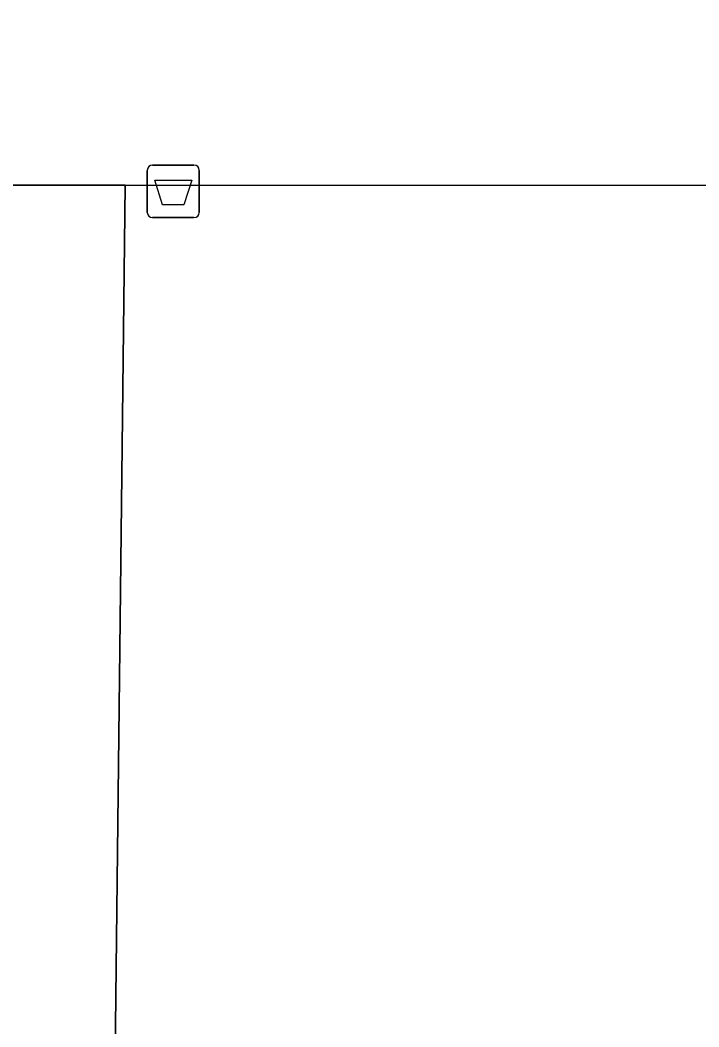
# Model space of a CAD drawing. Extents: x 160732 to 162107, y 387428 to 388479.
# Drawn here: x 160955.05 to 160968, y 388301.65 to 388320.83 of the extents above; entities that cross this region are included whole.
import ezdxf

# ---------------------------------------------------------------- set-up
doc = ezdxf.new("R2010")
doc.units = 0
for name, color, linetype in [('IMGEO_Afvalbak', 7, 'Continuous'), ('IMGEO_Groenvoorziening', 7, 'Continuous'), ('IMGEO_Voetpad_gesloten', 7, 'Continuous'), ('IMGEO_Voetpad_open', 7, 'Continuous')]:
    doc.layers.add(name, color=color, linetype=linetype)

msp = doc.modelspace()

# ---------------------------------------------------------------- linework, layer by layer
at = {"layer": 'IMGEO_Afvalbak'}
for p, q in [((160957.579, 388318.07), (160958.369, 388318.07)), ((160958.369, 388318.07), (160957.579, 388318.07)), ((160957.479, 388317.17), (160957.479, 388317.97)), ((160957.479, 388317.97), (160957.479, 388317.17)), ((160958.469, 388317.97), (160958.469, 388317.17)), ((160958.469, 388317.17), (160958.469, 388317.97)), ((160958.369, 388317.07), (160957.579, 388317.07)), ((160957.579, 388317.07), (160958.369, 388317.07))]:
    msp.add_line(p, q, dxfattribs=at)
msp.add_lwpolyline([(160957.622, 388317.784), (160958.326, 388317.784), (160958.177, 388317.314), (160957.771, 388317.314), (160957.622, 388317.784)], dxfattribs=at)
for centre, start, end in [((160957.579, 388317.97), 90, 180), ((160957.579, 388317.97), 90, 180), ((160958.369, 388317.97), 0, 90), ((160958.369, 388317.97), 360, 90), ((160957.579, 388317.17), 180, 270), ((160957.579, 388317.17), 180, 270), ((160958.369, 388317.17), 270, 0), ((160958.369, 388317.17), 270, 0)]:
    msp.add_arc(centre, 0.1, start, end, dxfattribs=at)
at = {"layer": 'IMGEO_Groenvoorziening'}
msp.add_lwpolyline([(160956.473, 388283.577), (160980.177, 388283.098), (160980.438, 388317.673), (160957.054, 388317.687), (160956.803, 388295.605)], close=True, dxfattribs=at)
at = {"layer": 'IMGEO_Voetpad_gesloten'}
msp.add_lwpolyline([(160955.103, 388244.24), (160955.1, 388244.292), (160955.505, 388249.867), (160955.621, 388253.402), (160955.868, 388261.548), (160956.473, 388283.577), (160956.803, 388295.605), (160957.054, 388317.687), (160954.603, 388317.689), (160954.361, 388295.775), (160954.036, 388283.206), (160953.466, 388261.176), (160953.2, 388254.071), (160953.047, 388250), (160953.036, 388249.694), (160952.373, 388217.534), (160952.36, 388216.907), (160951.985, 388202.453), (160951.653, 388191.791), (160951.476, 388182.606), (160951.222, 388165.17), (160950.845, 388152.775), (160950.737, 388145.402), (160951.5, 388138.076)], dxfattribs=at)
at = {"layer": 'IMGEO_Voetpad_open'}
msp.add_lwpolyline([(160888.571, 388320.553), (160906.578, 388320.546), (160909.078, 388320.551), (160944.521, 388320.652), (160944.567, 388317.694), (160952.86, 388317.69), (160954.603, 388317.689), (160957.054, 388317.687), (160980.438, 388317.673), (160980.412, 388320.832), (161000, 388320.807), (161017.786, 388320.784)], dxfattribs=at)

doc.saveas('drawing.dxf')
